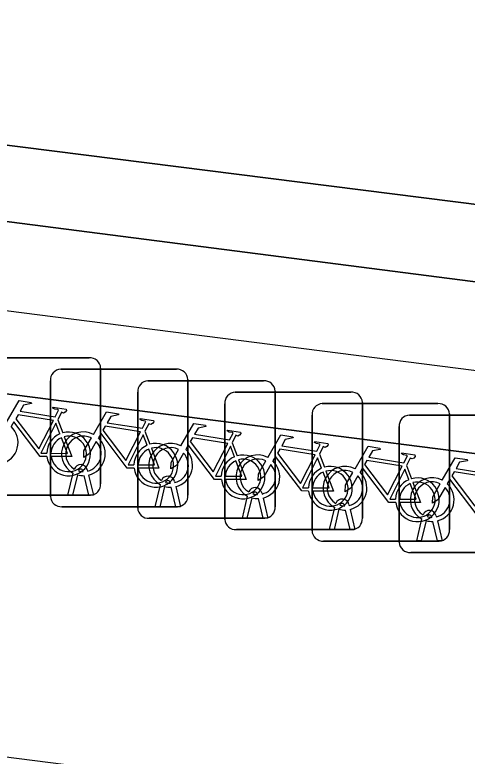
# Model space of a CAD drawing. Extents: x 160663 to 161506, y 382245 to 383291.
# Drawn here: x 160875.43 to 160878.71, y 383230.2 to 383235.58 of the extents above; entities that cross this region are included whole.
import ezdxf

# ---------------------------------------------------------------- set-up
doc = ezdxf.new("R2010")
doc.units = 0
for name, color, linetype in [('IMGEO_Fietsenrek', 7, 'Continuous'), ('IMGEO_Groenvoorziening', 7, 'Continuous'), ('IMGEO_Haag', 7, 'Continuous'), ('IMGEO_Hek', 7, 'Continuous'), ('IMGEO_Parkeervlak_open', 7, 'Continuous'), ('IMGEO_Voetgangersgebied_open', 7, 'Continuous')]:
    doc.layers.add(name, color=color, linetype=linetype)

msp = doc.modelspace()

# ---------------------------------------------------------------- linework, layer by layer
at = {"layer": 'IMGEO_Fietsenrek'}
for p, q in [((160875.1249, 383233.0915), (160875.9658, 383233.0915)), ((160875.9658, 383233.0915), (160875.1249, 383233.0915)), ((160875.7589, 383233.0085), (160876.5998, 383233.0085)), ((160876.5998, 383233.0085), (160875.7589, 383233.0085)), ((160876.0495, 383233.0171), (160876.0495, 383232.1762)), ((160876.0495, 383232.1762), (160876.0495, 383233.0171)), ((160875.6845, 383232.0839), (160875.6845, 383232.9248)), ((160875.6845, 383232.9248), (160875.6845, 383232.0839)), ((160876.3929, 383232.9245), (160877.2338, 383232.9245)), ((160877.2338, 383232.9245), (160876.3929, 383232.9245)), ((160876.6835, 383232.9341), (160876.6835, 383232.0932)), ((160876.6835, 383232.0932), (160876.6835, 383232.9341)), ((160876.3185, 383231.9999), (160876.3185, 383232.8408)), ((160876.3185, 383232.8408), (160876.3185, 383231.9999)), ((160877.0269, 383232.8415), (160877.8678, 383232.8415)), ((160877.8678, 383232.8415), (160877.0269, 383232.8415)), ((160877.3175, 383232.8501), (160877.3175, 383232.0092)), ((160877.3175, 383232.0092), (160877.3175, 383232.8501)), ((160876.9525, 383231.9169), (160876.9525, 383232.7578)), ((160876.9525, 383232.7578), (160876.9525, 383231.9169)), ((160877.6599, 383232.7585), (160878.5008, 383232.7585)), ((160878.5008, 383232.7585), (160877.6599, 383232.7585)), ((160877.9515, 383232.7671), (160877.9515, 383231.9262)), ((160877.9515, 383231.9262), (160877.9515, 383232.7671)), ((160878.5845, 383232.6841), (160878.5845, 383231.8432)), ((160878.5845, 383231.8432), (160878.5845, 383232.6841)), ((160875.7372, 383232.6412), (160875.7735, 383232.546)), ((160877.5855, 383231.8339), (160877.5855, 383232.6748)), ((160877.5855, 383232.6748), (160877.5855, 383231.8339)), ((160878.2939, 383232.6755), (160879.1348, 383232.6755)), ((160879.1348, 383232.6755), (160878.2939, 383232.6755)), ((160878.2195, 383231.7509), (160878.2195, 383232.5918)), ((160878.2195, 383232.5918), (160878.2195, 383231.7509)), ((160876.3712, 383232.5582), (160876.4075, 383232.463)), ((160877.0052, 383232.4742), (160877.0415, 383232.379)), ((160877.6392, 383232.3912), (160877.6755, 383232.296)), ((160878.2722, 383232.3082), (160878.3085, 383232.213)), ((160875.8115, 383232.0933), (160875.8498, 383232.2533)), ((160875.9219, 383232.2649), (160875.9209, 383232.2692)), ((160875.9526, 383232.2764), (160875.9544, 383232.2685)), ((160875.8802, 383232.2411), (160875.8449, 383232.0933)), ((160875.963, 383232.0933), (160875.9291, 383232.235)), ((160875.9614, 383232.2393), (160875.9964, 383232.0933)), ((160876.4455, 383232.0093), (160876.4838, 383232.1693)), ((160876.5142, 383232.1571), (160876.4789, 383232.0093)), ((160876.5559, 383232.1809), (160876.5549, 383232.1852)), ((160876.597, 383232.0093), (160876.5631, 383232.151)), ((160876.5866, 383232.1924), (160876.5884, 383232.1845)), ((160876.5954, 383232.1553), (160876.6304, 383232.0093)), ((160875.9751, 383232.0925), (160875.1342, 383232.0925)), ((160875.1342, 383232.0925), (160875.9751, 383232.0925)), ((160875.8449, 383232.0933), (160875.8115, 383232.0933)), ((160875.9964, 383232.0933), (160875.963, 383232.0933)), ((160877.0795, 383231.9263), (160877.1178, 383232.0863)), ((160877.1899, 383232.0979), (160877.1889, 383232.1022)), ((160877.2206, 383232.1094), (160877.2224, 383232.1015)), ((160877.1482, 383232.0741), (160877.1129, 383231.9263)), ((160877.231, 383231.9263), (160877.1971, 383232.068)), ((160877.2294, 383232.0723), (160877.2644, 383231.9263)), ((160876.6091, 383232.0095), (160875.7682, 383232.0095)), ((160875.7682, 383232.0095), (160876.6091, 383232.0095)), ((160876.4789, 383232.0093), (160876.4455, 383232.0093)), ((160876.6304, 383232.0093), (160876.597, 383232.0093)), ((160877.7125, 383231.8433), (160877.7508, 383232.0033)), ((160877.7812, 383231.9911), (160877.7459, 383231.8433)), ((160877.8229, 383232.0149), (160877.8219, 383232.0192)), ((160877.864, 383231.8433), (160877.8301, 383231.985)), ((160877.8536, 383232.0264), (160877.8554, 383232.0185)), ((160877.8624, 383231.9893), (160877.8974, 383231.8433)), ((160877.2431, 383231.9255), (160876.4022, 383231.9255)), ((160876.4022, 383231.9255), (160877.2431, 383231.9255)), ((160877.1129, 383231.9263), (160877.0795, 383231.9263)), ((160877.2644, 383231.9263), (160877.231, 383231.9263)), ((160878.4569, 383231.9319), (160878.4559, 383231.9362)), ((160878.4876, 383231.9434), (160878.4894, 383231.9355)), ((160878.3465, 383231.7603), (160878.3848, 383231.9203)), ((160878.4152, 383231.9081), (160878.3799, 383231.7603)), ((160878.498, 383231.7603), (160878.4641, 383231.902)), ((160878.4964, 383231.9063), (160878.5314, 383231.7603)), ((160877.8771, 383231.8425), (160877.0362, 383231.8425)), ((160877.0362, 383231.8425), (160877.8771, 383231.8425)), ((160877.7459, 383231.8433), (160877.7125, 383231.8433)), ((160877.8974, 383231.8433), (160877.864, 383231.8433)), ((160878.5101, 383231.7595), (160877.6692, 383231.7595)), ((160877.6692, 383231.7595), (160878.5101, 383231.7595)), ((160878.3799, 383231.7603), (160878.3465, 383231.7603)), ((160878.5314, 383231.7603), (160878.498, 383231.7603)), ((160879.1441, 383231.6765), (160878.3032, 383231.6765)), ((160878.3032, 383231.6765), (160879.1441, 383231.6765))]:
    msp.add_line(p, q, dxfattribs=at)
for points in [[(160875.3631, 383232.6182), (160875.4578, 383232.7817), (160875.544, 383232.7679), (160875.5457, 383232.7592), (160875.4896, 383232.7483), (160875.4634, 383232.703), (160875.7186, 383232.6622)], [(160875.7186, 383232.6622), (160875.7436, 383232.711), (160875.7385, 383232.715), (160875.7153, 383232.7187), (160875.7026, 383232.7262), (160875.7016, 383232.7293), (160875.7038, 383232.7339), (160875.7986, 383232.7188), (160875.8009, 383232.7085), (160875.7915, 383232.6961), (160875.7791, 383232.6897), (160875.7646, 383232.6959), (160875.7372, 383232.6412)], [(160875.7057, 383232.637), (160875.4489, 383232.678), (160875.4322, 383232.6492), (160875.5992, 383232.4289), (160875.7057, 383232.637)], [(160875.9971, 383232.5352), (160876.0918, 383232.6987), (160876.178, 383232.6849), (160876.1797, 383232.6762), (160876.1236, 383232.6653), (160876.0974, 383232.62), (160876.3526, 383232.5792)], [(160875.6588, 383232.3735), (160875.6091, 383232.3736), (160875.4184, 383232.6253), (160875.3994, 383232.5925)], [(160876.3526, 383232.5792), (160876.3776, 383232.628), (160876.3725, 383232.632), (160876.3493, 383232.6357), (160876.3366, 383232.6432), (160876.3356, 383232.6463), (160876.3378, 383232.6509), (160876.4326, 383232.6358), (160876.4349, 383232.6255), (160876.4255, 383232.6131), (160876.4131, 383232.6067), (160876.3986, 383232.6129), (160876.3712, 383232.5582)], [(160875.7537, 383232.539), (160875.7244, 383232.6158), (160875.615, 383232.3977), (160875.6577, 383232.3976)], [(160876.3397, 383232.554), (160876.0829, 383232.595), (160876.0662, 383232.5662), (160876.2332, 383232.3459), (160876.3397, 383232.554)], [(160876.6311, 383232.4512), (160876.7258, 383232.6147), (160876.812, 383232.6009), (160876.8137, 383232.5922), (160876.7576, 383232.5813), (160876.7314, 383232.536), (160876.9866, 383232.4952)], [(160875.7842, 383232.5178), (160875.8392, 383232.3732), (160875.6891, 383232.3735)], [(160876.2928, 383232.2905), (160876.2431, 383232.2906), (160876.0524, 383232.5423), (160876.0334, 383232.5095)], [(160876.3877, 383232.456), (160876.3584, 383232.5328), (160876.249, 383232.3147), (160876.2917, 383232.3146)], [(160876.9866, 383232.4952), (160877.0116, 383232.544), (160877.0065, 383232.548), (160876.9833, 383232.5517), (160876.9706, 383232.5592), (160876.9696, 383232.5623), (160876.9718, 383232.5669), (160877.0666, 383232.5518), (160877.0689, 383232.5415), (160877.0595, 383232.5291), (160877.0471, 383232.5227), (160877.0326, 383232.5289), (160877.0052, 383232.4742)], [(160877.2651, 383232.3682), (160877.3598, 383232.5317), (160877.446, 383232.5179), (160877.4477, 383232.5092), (160877.3916, 383232.4983), (160877.3654, 383232.453), (160877.6206, 383232.4122)], [(160875.6877, 383232.3975), (160875.8076, 383232.3973), (160875.7644, 383232.5109)], [(160876.0178, 383232.4827), (160875.9662, 383232.3935), (160875.9263, 383232.3675), (160875.9275, 383232.415), (160875.982, 383232.5092)], [(160876.9737, 383232.47), (160876.7169, 383232.511), (160876.7002, 383232.4822), (160876.8672, 383232.2619), (160876.9737, 383232.47)], [(160877.6206, 383232.4122), (160877.6456, 383232.461), (160877.6405, 383232.465), (160877.6173, 383232.4687), (160877.6046, 383232.4762), (160877.6036, 383232.4793), (160877.6058, 383232.4839), (160877.7006, 383232.4688), (160877.7029, 383232.4585), (160877.6935, 383232.4461), (160877.6811, 383232.4397), (160877.6666, 383232.4459), (160877.6392, 383232.3912)], [(160876.3217, 383232.3145), (160876.4416, 383232.3143), (160876.3984, 383232.4279)], [(160876.4182, 383232.4348), (160876.4732, 383232.2902), (160876.3231, 383232.2905)], [(160876.6518, 383232.3987), (160876.6002, 383232.3095), (160876.5603, 383232.2835), (160876.5615, 383232.331), (160876.616, 383232.4252)], [(160876.9268, 383232.2065), (160876.8771, 383232.2066), (160876.6864, 383232.4583), (160876.6674, 383232.4255)], [(160877.0217, 383232.372), (160876.9924, 383232.4488), (160876.883, 383232.2307), (160876.9257, 383232.2306)], [(160877.6077, 383232.387), (160877.3509, 383232.428), (160877.3342, 383232.3992), (160877.5012, 383232.1789), (160877.6077, 383232.387)], [(160877.8981, 383232.2852), (160877.9928, 383232.4487), (160878.079, 383232.4349), (160878.0807, 383232.4262), (160878.0246, 383232.4153), (160877.9984, 383232.37), (160878.2536, 383232.3292)], [(160877.5608, 383232.1235), (160877.5111, 383232.1236), (160877.3204, 383232.3753), (160877.3014, 383232.3425)], [(160877.6557, 383232.289), (160877.6264, 383232.3658), (160877.517, 383232.1477), (160877.5597, 383232.1476)], [(160878.2536, 383232.3292), (160878.2786, 383232.378), (160878.2735, 383232.382), (160878.2503, 383232.3857), (160878.2376, 383232.3932), (160878.2366, 383232.3963), (160878.2388, 383232.4009), (160878.3336, 383232.3858), (160878.3359, 383232.3755), (160878.3265, 383232.3631), (160878.3141, 383232.3567), (160878.2996, 383232.3629), (160878.2722, 383232.3082)], [(160878.5321, 383232.2022), (160878.6268, 383232.3657), (160878.713, 383232.3519), (160878.7147, 383232.3432), (160878.6586, 383232.3323), (160878.6324, 383232.287), (160878.8876, 383232.2462)], [(160876.9557, 383232.2305), (160877.0756, 383232.2303), (160877.0324, 383232.3439)], [(160877.0522, 383232.3508), (160877.1072, 383232.2062), (160876.9571, 383232.2065)], [(160877.2858, 383232.3157), (160877.2342, 383232.2265), (160877.1943, 383232.2005), (160877.1955, 383232.248), (160877.25, 383232.3422)], [(160878.2407, 383232.304), (160877.9839, 383232.345), (160877.9672, 383232.3162), (160878.1342, 383232.0959), (160878.2407, 383232.304)], [(160877.5897, 383232.1475), (160877.7096, 383232.1473), (160877.6664, 383232.2609)], [(160877.6862, 383232.2678), (160877.7412, 383232.1232), (160877.5911, 383232.1235)], [(160877.9188, 383232.2327), (160877.8672, 383232.1435), (160877.8273, 383232.1175), (160877.8285, 383232.165), (160877.883, 383232.2592)], [(160878.1938, 383232.0405), (160878.1441, 383232.0406), (160877.9534, 383232.2923), (160877.9344, 383232.2595)], [(160878.2887, 383232.206), (160878.2594, 383232.2828), (160878.15, 383232.0647), (160878.1927, 383232.0646)], [(160878.8747, 383232.221), (160878.6179, 383232.262), (160878.6012, 383232.2332), (160878.7682, 383232.0129), (160878.8747, 383232.221)], [(160878.8278, 383231.9575), (160878.7781, 383231.9576), (160878.5874, 383232.2093), (160878.5684, 383232.1765)], [(160878.2227, 383232.0645), (160878.3426, 383232.0643), (160878.2994, 383232.1779)], [(160878.3192, 383232.1848), (160878.3742, 383232.0402), (160878.2241, 383232.0405)], [(160878.5528, 383232.1497), (160878.5012, 383232.0605), (160878.4613, 383232.0345), (160878.4625, 383232.082), (160878.517, 383232.1762)]]:
    msp.add_lwpolyline(points, dxfattribs=at)
for centre, radius, start, end in [((160875.9716, 383233.0138), 0.0779, 2.4484, 94.2845), ((160875.9716, 383233.0138), 0.0779, 2.4484, 94.2845), ((160875.7622, 383232.9306), 0.0779, 92.4484, 184.2845), ((160875.7622, 383232.9306), 0.0779, 92.4484, 184.2845), ((160876.6056, 383232.9308), 0.0779, 2.4484, 94.2845), ((160876.6056, 383232.9308), 0.0779, 2.4484, 94.2845), ((160876.3962, 383232.8466), 0.0779, 92.4484, 184.2845), ((160876.3962, 383232.8466), 0.0779, 92.4484, 184.2845), ((160877.2396, 383232.8468), 0.0779, 2.4484, 94.2845), ((160877.2396, 383232.8468), 0.0779, 2.4484, 94.2845), ((160877.0302, 383232.7636), 0.0779, 92.4484, 184.2845), ((160877.0302, 383232.7636), 0.0779, 92.4484, 184.2845), ((160877.8736, 383232.7638), 0.0779, 2.4484, 94.2845), ((160877.8736, 383232.7638), 0.0779, 2.4484, 94.2845), ((160877.6632, 383232.6806), 0.0779, 92.4484, 184.2845), ((160877.6632, 383232.6806), 0.0779, 92.4484, 184.2845), ((160878.5066, 383232.6808), 0.0779, 2.4484, 94.2845), ((160878.5066, 383232.6808), 0.0779, 2.4484, 94.2845), ((160878.2972, 383232.5976), 0.0779, 92.4484, 184.2845), ((160878.2972, 383232.5976), 0.0779, 92.4484, 184.2845), ((160875.2901, 383232.4769), 0.159, 283.5766, 46.6042), ((160875.8167, 383232.3929), 0.159, 113.3408, 178.3217), ((160875.8167, 383232.3929), 0.159, 187.0065, 105.7708), ((160875.8167, 383232.3929), 0.129, 188.6715, 104.5883), ((160875.9241, 383232.3939), 0.159, 62.6766, 242.1369), ((160875.9241, 383232.3939), 0.129, 63.3192, 238.903), ((160875.8167, 383232.3929), 0.129, 113.923, 177.9556), ((160875.9241, 383232.3939), 0.129, 283.6043, 43.4302), ((160875.9241, 383232.3939), 0.159, 283.5766, 46.6042), ((160876.4507, 383232.3099), 0.159, 187.0065, 105.7708), ((160876.5581, 383232.3099), 0.159, 62.6766, 242.1369), ((160876.4507, 383232.3099), 0.159, 113.3408, 178.3217), ((160876.4507, 383232.3099), 0.129, 113.923, 177.9556), ((160876.4507, 383232.3099), 0.129, 188.6715, 104.5883), ((160876.5581, 383232.3099), 0.129, 63.3192, 238.903), ((160876.5581, 383232.3099), 0.159, 283.5766, 46.6042), ((160876.5581, 383232.3099), 0.129, 283.6043, 43.4302), ((160877.0847, 383232.2259), 0.159, 113.3408, 178.3217), ((160877.0847, 383232.2259), 0.159, 187.0065, 105.7708), ((160877.0847, 383232.2259), 0.129, 188.6715, 104.5883), ((160877.1921, 383232.2269), 0.159, 62.6766, 242.1369), ((160877.1921, 383232.2269), 0.129, 63.3192, 238.903), ((160875.9039, 383232.2653), 0.0499, 12.8025, 158.6934), ((160877.0847, 383232.2259), 0.129, 113.923, 177.9556), ((160877.1921, 383232.2269), 0.129, 283.6043, 43.4302), ((160877.1921, 383232.2269), 0.159, 283.5766, 46.6042), ((160877.7187, 383232.1429), 0.159, 187.0065, 105.7708), ((160877.8251, 383232.1439), 0.159, 62.6766, 242.1369), ((160875.9039, 383232.2653), 0.0174, 12.8025, 163.4502), ((160875.9241, 383232.3939), 0.129, 253.415, 269.0204), ((160877.7187, 383232.1429), 0.159, 113.3408, 178.3217), ((160877.7187, 383232.1429), 0.129, 113.923, 177.9556), ((160877.7187, 383232.1429), 0.129, 188.6715, 104.5883), ((160877.8251, 383232.1439), 0.129, 63.3192, 238.903), ((160877.8251, 383232.1439), 0.159, 283.5766, 46.6042), ((160875.9241, 383232.3939), 0.159, 253.9967, 271.7867), ((160876.5379, 383232.1813), 0.0499, 12.8025, 158.6934), ((160876.5379, 383232.1813), 0.0174, 12.8025, 163.4502), ((160877.8251, 383232.1439), 0.129, 283.6043, 43.4302), ((160878.3517, 383232.0599), 0.159, 113.3408, 178.3217), ((160878.3517, 383232.0599), 0.159, 187.0065, 105.7708), ((160878.4591, 383232.0609), 0.159, 62.6766, 242.1369), ((160875.9718, 383232.1704), 0.0779, 272.4484, 4.2845), ((160875.9718, 383232.1704), 0.0779, 272.4484, 4.2845), ((160876.5581, 383232.3099), 0.159, 253.9967, 271.7867), ((160876.5581, 383232.3099), 0.129, 253.415, 269.0204), ((160877.1719, 383232.0983), 0.0499, 12.8025, 158.6934), ((160878.3517, 383232.0599), 0.129, 113.923, 177.9556), ((160878.3517, 383232.0599), 0.129, 188.6715, 104.5883), ((160878.4591, 383232.0609), 0.129, 63.3192, 238.903), ((160878.4591, 383232.0609), 0.129, 283.6043, 43.4302), ((160878.4591, 383232.0609), 0.159, 283.5766, 46.6042), ((160876.6058, 383232.0874), 0.0779, 272.4484, 4.2845), ((160876.6058, 383232.0874), 0.0779, 272.4484, 4.2845), ((160877.1719, 383232.0983), 0.0174, 12.8025, 163.4502), ((160877.1921, 383232.2269), 0.129, 253.415, 269.0204), ((160875.7624, 383232.0872), 0.0779, 182.4484, 274.2845), ((160875.7624, 383232.0872), 0.0779, 182.4484, 274.2845), ((160877.1921, 383232.2269), 0.159, 253.9967, 271.7867), ((160877.8049, 383232.0153), 0.0499, 12.8025, 158.6934), ((160877.8049, 383232.0153), 0.0174, 12.8025, 163.4502), ((160876.3964, 383232.0032), 0.0779, 182.4484, 274.2845), ((160876.3964, 383232.0032), 0.0779, 182.4484, 274.2845), ((160877.2398, 383232.0034), 0.0779, 272.4484, 4.2845), ((160877.2398, 383232.0034), 0.0779, 272.4484, 4.2845), ((160877.8251, 383232.1439), 0.159, 253.9967, 271.7867), ((160877.8251, 383232.1439), 0.129, 253.415, 269.0204), ((160878.4389, 383231.9323), 0.0499, 12.8025, 158.6934), ((160877.8738, 383231.9204), 0.0779, 272.4484, 4.2845), ((160877.8738, 383231.9204), 0.0779, 272.4484, 4.2845), ((160878.4389, 383231.9323), 0.0174, 12.8025, 163.4502), ((160878.4591, 383232.0609), 0.129, 253.415, 269.0204), ((160877.0304, 383231.9202), 0.0779, 182.4484, 274.2845), ((160877.0304, 383231.9202), 0.0779, 182.4484, 274.2845), ((160878.4591, 383232.0609), 0.159, 253.9967, 271.7867), ((160877.6634, 383231.8372), 0.0779, 182.4484, 274.2845), ((160877.6634, 383231.8372), 0.0779, 182.4484, 274.2845), ((160878.5068, 383231.8374), 0.0779, 272.4484, 4.2845), ((160878.5068, 383231.8374), 0.0779, 272.4484, 4.2845), ((160878.2974, 383231.7542), 0.0779, 182.4484, 274.2845), ((160878.2974, 383231.7542), 0.0779, 182.4484, 274.2845)]:
    msp.add_arc(centre, radius, start, end, dxfattribs=at)
at = {"layer": 'IMGEO_Groenvoorziening'}
for points in [[(160894.83, 383231.577), (160870.299, 383234.735)], [(160870.16, 383233.492), (160871.009, 383233.384), (160885.381, 383231.552), (160894.729, 383230.36)]]:
    msp.add_lwpolyline(points, dxfattribs=at)
at = {"layer": 'IMGEO_Haag'}
for points in [[(160894.83, 383231.577), (160870.299, 383234.735)], [(160870.16, 383233.492), (160871.009, 383233.384), (160885.381, 383231.552), (160894.729, 383230.36)]]:
    msp.add_lwpolyline(points, dxfattribs=at)
at = {"layer": 'IMGEO_Hek'}
msp.add_lwpolyline([(160870.379, 383234.07), (160894.286, 383231.023)], dxfattribs=at)
at = {"layer": 'IMGEO_Parkeervlak_open'}
msp.add_lwpolyline([(160898.592, 383236.223), (160873.35, 383239.534), (160872.796, 383234.961), (160896.746, 383231.936)], dxfattribs=at)
msp.add_lwpolyline([(160871.009, 383233.384), (160870.69, 383230.787), (160885.083, 383228.95), (160885.343, 383231.216), (160885.381, 383231.552)], close=True, dxfattribs=at)
at = {"layer": 'IMGEO_Voetgangersgebied_open'}
for points in [[(160896.746, 383231.936), (160872.796, 383234.961), (160871.104, 383235.175), (160869.833, 383235.355), (160869.535, 383235.397), (160868.906, 383235.486)], [(160870.299, 383234.735), (160894.83, 383231.577)]]:
    msp.add_lwpolyline(points, dxfattribs=at)

doc.saveas('drawing.dxf')
